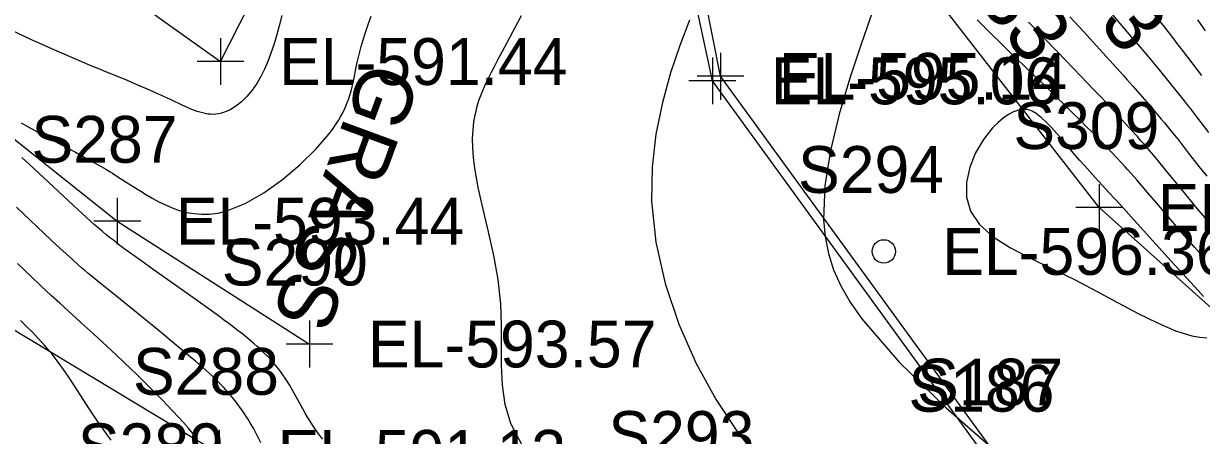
# Model space of a CAD drawing. Extents: x 1729869 to 1735532, y 648588 to 653771.
# Drawn here: x 1730520.1 to 1730620.9, y 652579.3 to 652614.4 of the extents above; entities that cross this region are included whole.
import ezdxf

# ---------------------------------------------------------------- set-up
doc = ezdxf.new("R2010")
doc.units = 0
for name, color, linetype in [('SURVEY - CONTOURS - Index with Text', 7, 'Continuous'), ('SURVEY - CONTOURS - Intermediate with optional Text', 7, 'Continuous'), ('SURVEY - CONTROL with Text', 7, 'Continuous'), ('SURVEY - DTM - Breaklines', 7, 'Continuous'), ('SURVEY - DTM - Breaklines - Points - Elevations', 7, 'Continuous'), ('SURVEY - DTM - Breaklines - Points - Locators', 7, 'Continuous'), ('SURVEY - DTM - Breaklines - Points - Numbers', 7, 'Continuous'), ('SURVEY - DTM - Spot Points - Elevations', 7, 'Continuous'), ('SURVEY - DTM - Spot Points - Locators', 7, 'Continuous'), ('SURVEY - DTM - Spot Points - Point Numbers', 7, 'Continuous'), ('SURVEY - UTILITIES - Cable (Underground) - Points - Elevations', 7, 'Continuous'), ('SURVEY - UTILITIES - Cable (Underground) - Points - Locators', 7, 'Continuous'), ('SURVEY - UTILITIES - Cable (Underground) - Points - Numbers', 7, 'Continuous'), ('SURVEY - UTILITIES - Cable (Underground) with Text', 7, 'Continuous'), ('SURVEY - UTILITIES - Electric (Underground) - Points - Elevations', 7, 'Continuous'), ('SURVEY - UTILITIES - Electric (Underground) - Points - Locators', 7, 'Continuous'), ('SURVEY - UTILITIES - Electric (Underground) - Points - Numbers', 7, 'Continuous'), ('SURVEY - UTILITIES - Electric (Underground) with Text', 7, 'Continuous'), ('SURVEY - VEGETATION - Features with Text', 7, 'Continuous')]:
    doc.layers.add(name, color=color, linetype=linetype)

msp = doc.modelspace()

# ---------------------------------------------------------------- linework, layer by layer
at = {"layer": 'SURVEY - CONTOURS - Index with Text'}
for points in [[(1730577.11, 652614.73), (1730576.3, 652612.58), (1730575.51, 652610.23), (1730574.81, 652607.69), (1730574.25, 652605), (1730573.92, 652602.18), (1730573.87, 652599.27), (1730574.25, 652595.76), (1730575.05, 652592.23), (1730576.21, 652588.76), (1730577.69, 652585.42), (1730579.41, 652582.29), (1730581.32, 652579.44), (1730582.76, 652577.6), (1730584.28, 652575.89), (1730585.89, 652574.24), (1730587.59, 652572.59), (1730589.39, 652570.87), (1730591.3, 652569.02), (1730594.54, 652565.76), (1730597.92, 652562.24), (1730601.23, 652558.69), (1730603.95, 652555.72)], [(1730622.35, 652596.53), (1730620.59, 652598.63), (1730619.97, 652599.38), (1730619.47, 652599.99), (1730618.12, 652601.65), (1730617.49, 652602.42), (1730616.89, 652603.14), (1730616.49, 652603.61), (1730616.08, 652604.09), (1730615.76, 652604.44), (1730615.45, 652604.8), (1730614.79, 652605.51), (1730613.46, 652606.97), (1730613, 652607.45), (1730612.43, 652608.06), (1730611.73, 652608.79), (1730610.6, 652609.96), (1730609.3, 652611.33), (1730608.61, 652612.04), (1730606.13, 652614.58)], [(1730527.63, 652578.85), (1730527.3, 652579.3), (1730526.97, 652579.76), (1730526.65, 652580.22), (1730526.42, 652580.56), (1730526.19, 652580.9), (1730525.73, 652581.59), (1730525.26, 652582.3), (1730524.43, 652583.58), (1730524, 652584.23), (1730523.55, 652584.89), (1730523.09, 652585.53), (1730522.58, 652586.19), (1730522.37, 652586.45), (1730521.89, 652587.01), (1730521.4, 652587.55), (1730520.89, 652588.07), (1730520.39, 652588.58), (1730519.88, 652589.07)]]:
    msp.add_lwpolyline(points, dxfattribs=at)
at = {"layer": 'SURVEY - CONTOURS - Intermediate with optional Text'}
for points in [[(1730615.56, 652616.84), (1730617.76, 652614.13), (1730618.14, 652613.65), (1730618.45, 652613.26), (1730618.75, 652612.87), (1730619.36, 652612.07), (1730620.95, 652610)], [(1730593.17, 652616.65), (1730591.8, 652612.69), (1730590.83, 652609.78), (1730589.93, 652606.72), (1730589.19, 652603.61), (1730588.71, 652600.58), (1730588.6, 652597.71), (1730588.73, 652596.23), (1730589.01, 652594.81), (1730589.45, 652593.42), (1730590.07, 652592.05), (1730590.87, 652590.66), (1730591.86, 652589.23), (1730595.06, 652585.52), (1730599.1, 652581.61), (1730603.61, 652577.67), (1730608.22, 652573.9), (1730612.57, 652570.46), (1730616.28, 652567.53), (1730617.44, 652566.6), (1730618.48, 652565.76), (1730619.4, 652565.01), (1730620.24, 652564.36), (1730621, 652563.8)], [(1730542.24, 652615.13), (1730542.01, 652614.25), (1730541.78, 652613.4), (1730541.55, 652612.64), (1730541.31, 652611.92), (1730541.05, 652611.22), (1730540.76, 652610.55), (1730540.45, 652609.93), (1730540.11, 652609.34), (1730539.7, 652608.75), (1730539.25, 652608.23), (1730538.79, 652607.77), (1730538.3, 652607.39), (1730537.81, 652607.09), (1730537.33, 652606.87), (1730537.08, 652606.79), (1730536.84, 652606.74), (1730536.6, 652606.71), (1730536.37, 652606.69), (1730536.14, 652606.7), (1730535.91, 652606.72), (1730535.68, 652606.76), (1730535.45, 652606.81), (1730535.22, 652606.87), (1730535, 652606.94), (1730534.77, 652607.03), (1730534.55, 652607.11), (1730534.35, 652607.2), (1730534.16, 652607.28), (1730533.76, 652607.46), (1730532.71, 652607.95), (1730531.69, 652608.41), (1730530.74, 652608.84), (1730530.11, 652609.11), (1730529.47, 652609.38), (1730529.02, 652609.57), (1730528.11, 652609.94), (1730527.18, 652610.32), (1730526.72, 652610.51), (1730525.97, 652610.82), (1730524.47, 652611.46), (1730523.2, 652612.01), (1730522.36, 652612.37), (1730521.94, 652612.56), (1730521.54, 652612.74), (1730520.75, 652613.1), (1730518.43, 652614.19)], [(1730519.92, 652605.96), (1730520.52, 652605.63), (1730521.1, 652605.31), (1730521.68, 652605), (1730522.68, 652604.47), (1730524.05, 652603.74), (1730524.57, 652603.46), (1730525.08, 652603.18), (1730525.6, 652602.9), (1730526.1, 652602.62), (1730526.59, 652602.34), (1730527.17, 652602), (1730527.55, 652601.78), (1730527.74, 652601.66), (1730528.13, 652601.42), (1730528.92, 652600.91), (1730529.74, 652600.39), (1730530.17, 652600.13), (1730530.67, 652599.82), (1730531.19, 652599.51), (1730531.72, 652599.22), (1730532.28, 652598.95), (1730532.86, 652598.7), (1730533.45, 652598.49), (1730534.07, 652598.32), (1730534.7, 652598.21), (1730535.37, 652598.15), (1730536.06, 652598.17), (1730536.78, 652598.26), (1730537.54, 652598.44), (1730539.1, 652599.07), (1730540.71, 652600), (1730542.3, 652601.13), (1730543.81, 652602.4), (1730545.15, 652603.72), (1730546.26, 652604.99), (1730546.56, 652605.4), (1730546.84, 652605.79), (1730547.08, 652606.17), (1730547.3, 652606.53), (1730547.49, 652606.89), (1730547.65, 652607.24), (1730547.81, 652607.61), (1730547.95, 652607.97), (1730548.07, 652608.33), (1730548.17, 652608.68), (1730548.26, 652609.03), (1730548.34, 652609.38), (1730548.42, 652609.78), (1730548.58, 652610.59), (1730548.67, 652611.02), (1730548.77, 652611.46), (1730548.88, 652611.92), (1730549.03, 652612.48), (1730549.2, 652613.07), (1730549.4, 652613.69), (1730549.63, 652614.36), (1730549.89, 652615.07)], [(1730562.89, 652578.26), (1730561.84, 652580.28), (1730561.36, 652581.9), (1730561.12, 652583.56), (1730561.04, 652585.25), (1730561.04, 652586.97), (1730561.05, 652588.72), (1730560.99, 652590.5), (1730560.75, 652592.57), (1730560.38, 652594.63), (1730559.93, 652596.66), (1730559.47, 652598.6), (1730559.05, 652600.43), (1730558.74, 652602.1), (1730558.63, 652603.01), (1730558.57, 652603.85), (1730558.56, 652604.63), (1730558.6, 652605.36), (1730558.68, 652606.03), (1730558.79, 652606.66), (1730558.86, 652606.97), (1730558.93, 652607.28), (1730559.02, 652607.58), (1730559.11, 652607.87), (1730559.21, 652608.16), (1730559.32, 652608.45), (1730559.46, 652608.79), (1730559.62, 652609.14), (1730559.79, 652609.5), (1730559.97, 652609.89), (1730560.18, 652610.29), (1730560.4, 652610.73), (1730560.73, 652611.35), (1730561.29, 652612.41), (1730562.76, 652615.15)], [(1730621.21, 652594.34), (1730620.34, 652595.34), (1730619.12, 652596.74), (1730618.05, 652597.99), (1730617.25, 652598.93), (1730616.33, 652600.01), (1730615.87, 652600.56), (1730615.39, 652601.11), (1730614.91, 652601.65), (1730614.57, 652602.02), (1730614.4, 652602.21), (1730614.05, 652602.59), (1730613.68, 652602.98), (1730613.31, 652603.37), (1730612.54, 652604.16), (1730611.6, 652605.13), (1730611.04, 652605.69), (1730610.63, 652606.1), (1730609.81, 652606.92), (1730607.99, 652608.69), (1730607.49, 652609.19), (1730606.66, 652609.98), (1730604.35, 652612.2), (1730603.59, 652612.94), (1730603.13, 652613.38), (1730602.67, 652613.84), (1730602.2, 652614.3), (1730601.74, 652614.78)], [(1730609.68, 652615.03), (1730610.87, 652613.74), (1730611.42, 652613.14), (1730612.78, 652611.63), (1730613.97, 652610.33), (1730614.26, 652610.01), (1730614.55, 652609.68), (1730615.06, 652609.1), (1730616.65, 652607.27), (1730617.21, 652606.62), (1730617.49, 652606.29), (1730617.76, 652605.97), (1730618, 652605.68), (1730618.47, 652605.1), (1730618.93, 652604.53), (1730619.72, 652603.52), (1730620.72, 652602.24), (1730621.38, 652601.4)], [(1730613.33, 652615.18), (1730614.89, 652613.35), (1730615.86, 652612.23), (1730616.34, 652611.66), (1730616.62, 652611.32), (1730617.19, 652610.64), (1730618.98, 652608.43), (1730619.45, 652607.85), (1730619.72, 652607.51), (1730619.99, 652607.17), (1730620.51, 652606.48), (1730621.54, 652605.13)], [(1730620.6, 652614.76), (1730621.26, 652613.84)], [(1730621.11, 652591.12), (1730620.64, 652591.64), (1730618.35, 652594.15), (1730616.77, 652595.89), (1730615.17, 652597.66), (1730613.97, 652598.99), (1730613.05, 652600), (1730611.85, 652601.3), (1730611.41, 652601.78), (1730610.96, 652602.28), (1730610.51, 652602.78), (1730609.96, 652603.41), (1730609.46, 652603.99), (1730609.01, 652604.53), (1730608.55, 652605.06), (1730608.1, 652605.56), (1730607.65, 652606.02), (1730607.22, 652606.42), (1730606.78, 652606.75), (1730606.66, 652606.84), (1730606.59, 652606.87), (1730606.45, 652606.95), (1730606.3, 652607.02), (1730606.14, 652607.07), (1730605.99, 652607.1), (1730605.83, 652607.12), (1730605.66, 652607.12), (1730605.27, 652607.05), (1730604.85, 652606.9), (1730604.41, 652606.67), (1730603.96, 652606.36), (1730603.51, 652605.98), (1730603.06, 652605.54), (1730602.28, 652604.55), (1730601.61, 652603.41), (1730601.11, 652602.17), (1730600.83, 652600.88), (1730600.83, 652599.62), (1730601.16, 652598.43), (1730601.95, 652597.28), (1730603.12, 652596.24), (1730604.6, 652595.3), (1730606.3, 652594.4), (1730608.15, 652593.5), (1730610.07, 652592.57), (1730611.94, 652591.6), (1730613.76, 652590.62), (1730615.52, 652589.69), (1730617.18, 652588.87), (1730618.72, 652588.21), (1730620.12, 652587.77), (1730620.79, 652587.65), (1730621.39, 652587.61)], [(1730545.74, 652578.93), (1730545.38, 652579.39), (1730545.12, 652579.76), (1730544.88, 652580.12), (1730544.65, 652580.48), (1730544.44, 652580.83), (1730544.24, 652581.17), (1730544.04, 652581.52), (1730543.75, 652582.05), (1730543.47, 652582.57), (1730543.18, 652583.08), (1730542.89, 652583.58), (1730542.59, 652584.07), (1730542.28, 652584.53), (1730541.99, 652584.93), (1730541.68, 652585.3), (1730541.36, 652585.66), (1730541.03, 652586.01), (1730540.7, 652586.33), (1730540.37, 652586.65), (1730540.13, 652586.87), (1730539.88, 652587.08), (1730539.64, 652587.3), (1730539.27, 652587.6), (1730538.9, 652587.9), (1730538.51, 652588.21), (1730538.11, 652588.52), (1730537.69, 652588.83), (1730537.26, 652589.15), (1730536.82, 652589.47), (1730535.11, 652590.7), (1730534.22, 652591.33), (1730531.23, 652593.45), (1730530.16, 652594.2), (1730529.68, 652594.55), (1730529.2, 652594.89), (1730528.73, 652595.24), (1730528.27, 652595.58), (1730527.82, 652595.93), (1730527.5, 652596.18), (1730527.18, 652596.44), (1730526.86, 652596.7), (1730526.51, 652597), (1730526.17, 652597.29), (1730525.83, 652597.6), (1730525.48, 652597.9), (1730525.14, 652598.22), (1730524.4, 652598.9), (1730522.67, 652600.52), (1730521.01, 652602.07), (1730520, 652603.01)], [(1730540.45, 652578.64), (1730539.8, 652579.88), (1730539.56, 652580.29), (1730539.33, 652580.67), (1730539.1, 652581.03), (1730538.87, 652581.37), (1730538.65, 652581.69), (1730538.42, 652581.99), (1730538.22, 652582.25), (1730538.03, 652582.49), (1730537.83, 652582.73), (1730537.63, 652582.95), (1730537.44, 652583.17), (1730537.24, 652583.39), (1730536.94, 652583.69), (1730536.65, 652583.99), (1730536.35, 652584.28), (1730536.04, 652584.56), (1730535.74, 652584.84), (1730535.42, 652585.11), (1730535.14, 652585.36), (1730534.85, 652585.61), (1730534.26, 652586.09), (1730533.36, 652586.84), (1730532.1, 652587.89), (1730531.45, 652588.42), (1730529.49, 652590.01), (1730527.97, 652591.24), (1730526.59, 652592.35), (1730526.25, 652592.63), (1730525.91, 652592.9), (1730525.64, 652593.13), (1730525.37, 652593.36), (1730525.1, 652593.59), (1730524.84, 652593.82), (1730524.32, 652594.29), (1730523.78, 652594.77), (1730523.24, 652595.27), (1730522.48, 652595.98), (1730519.54, 652598.76)], [(1730535.04, 652578.96), (1730534.66, 652579.41), (1730534.26, 652579.88), (1730533.82, 652580.37), (1730533.38, 652580.85), (1730532.92, 652581.34), (1730532.46, 652581.82), (1730531.97, 652582.32), (1730531.49, 652582.82), (1730531.05, 652583.25), (1730530.62, 652583.68), (1730530.19, 652584.1), (1730529.77, 652584.52), (1730529.34, 652584.93), (1730528.72, 652585.53), (1730528.09, 652586.11), (1730526.9, 652587.22), (1730526.13, 652587.93), (1730525.36, 652588.63), (1730523.94, 652589.9), (1730523.23, 652590.55), (1730522.52, 652591.2), (1730521.61, 652592.05), (1730520.78, 652592.84), (1730519.61, 652593.96)]]:
    msp.add_lwpolyline(points, dxfattribs=at)
at = {"layer": 'SURVEY - DTM - Breaklines'}
for points in [[(1730441.39, 652642.8), (1730443.37, 652630.98), (1730453.25, 652621.1), (1730462.84, 652612.87), (1730470.36, 652600), (1730480.73, 652594.76), (1730532.13, 652571.29), (1730546.64, 652560), (1730566.44, 652548.91), (1730603.46, 652529.49), (1730615.33, 652524.96), (1730625.39, 652526.98), (1730642.94, 652518.81), (1730669.4, 652502.97), (1730704.75, 652484.7), (1730707.44, 652490.13), (1730690, 652527.23), (1730647.83, 652566.83), (1730612.19, 652598.73), (1730586.61, 652631.58), (1730568.09, 652657.76), (1730545.9, 652690.54), (1730525.36, 652726.96), (1730505.61, 652783.36)], [(1730477.26, 652760.71), (1730463.17, 652721.08), (1730453.1, 652687.99), (1730444.3, 652657.93), (1730462.43, 652644.98), (1730498.01, 652621.56), (1730528.16, 652597.56), (1730544.61, 652587.07)], [(1730488.68, 652751.18), (1730492.11, 652738.29), (1730482.6, 652711.76), (1730471.69, 652681.62), (1730472.61, 652659.85), (1730505.78, 652633.38), (1730537, 652611.2), (1730559.17, 652654.77), (1730537.65, 652684.42), (1730515.5, 652721.05), (1730496.31, 652730.08), (1730490.18, 652752.4)], [(1730445.33, 652648.53), (1730460.53, 652631.29), (1730488.17, 652607.01), (1730536.88, 652577.73)]]:
    msp.add_lwpolyline(points, dxfattribs=at)
at = {"layer": 'SURVEY - DTM - Breaklines - Points - Locators'}
for p, q in [((1730537, 652613.2), (1730537, 652609.2)), ((1730539, 652611.2), (1730535, 652611.2)), ((1730612.19, 652600.73), (1730612.19, 652596.73)), ((1730528.16, 652599.56), (1730528.16, 652595.56)), ((1730614.19, 652598.73), (1730610.19, 652598.73)), ((1730530.16, 652597.56), (1730526.16, 652597.56)), ((1730544.61, 652589.07), (1730544.61, 652585.07)), ((1730546.61, 652587.07), (1730542.61, 652587.07)), ((1730536.88, 652579.73), (1730536.88, 652575.73))]:
    msp.add_line(p, q, dxfattribs=at)
at = {"layer": 'SURVEY - DTM - Spot Points - Locators'}
msp.add_circle((1730593.75, 652594.98), 1, dxfattribs=at)
at = {"layer": 'SURVEY - UTILITIES - Cable (Underground) - Points - Locators'}
for p, q in [((1730579.08, 652611.55), (1730579.08, 652607.55)), ((1730581.08, 652609.55), (1730577.08, 652609.55))]:
    msp.add_line(p, q, dxfattribs=at)
at = {"layer": 'SURVEY - UTILITIES - Cable (Underground) with Text'}
msp.add_lwpolyline([(1730660.59, 652524.44), (1730631.07, 652547.86), (1730603.31, 652576.29), (1730579.08, 652609.55), (1730574.81, 652629.42), (1730575.97, 652647.92), (1730581.17, 652656.57), (1730592.35, 652668.95)], dxfattribs=at)
at = {"layer": 'SURVEY - UTILITIES - Electric (Underground) - Points - Locators'}
for p, q in [((1730579.77, 652611.94), (1730579.77, 652607.94)), ((1730581.77, 652609.94), (1730577.77, 652609.94))]:
    msp.add_line(p, q, dxfattribs=at)
at = {"layer": 'SURVEY - UTILITIES - Electric (Underground) with Text'}
msp.add_lwpolyline([(1730661.12, 652524.97), (1730631.6, 652548.44), (1730603.94, 652576.82), (1730579.77, 652609.94), (1730575.85, 652629.81), (1730576.71, 652647.31), (1730586.33, 652655.56), (1730597.89, 652663.96)], dxfattribs=at)

# ---------------------------------------------------------------- texts
at = {"layer": 'SURVEY - CONTROL with Text'}
for s, p in [('19-440-33', (1730587.54, 652634.83)), ('XCP-S33', (1730597.33, 652633.64))]:
    msp.add_text(s, height=5, rotation=307.6377, dxfattribs=at).set_placement(p)
at = {"layer": 'SURVEY - DTM - Breaklines - Points - Elevations'}
for s, p in [('EL-591.44', (1730542, 652609.2)), ('EL-597.62', (1730617.19, 652596.73)), ('EL-593.44', (1730533.16, 652595.56)), ('EL-593.57', (1730549.61, 652585.07)), ('EL-591.13', (1730541.88, 652575.73))]:
    msp.add_text(s, height=4, dxfattribs=at).set_placement(p)
at = {"layer": 'SURVEY - DTM - Breaklines - Points - Numbers'}
for s, p in [('S309', (1730604.84, 652603.73)), ('S287', (1730520.82, 652602.56)), ('S290', (1730537.1, 652592.07)), ('S288', (1730529.5, 652582.73)), ('S289', (1730524.78, 652576.29))]:
    msp.add_text(s, height=4, dxfattribs=at).set_placement(p)
at = {"layer": 'SURVEY - DTM - Spot Points - Elevations'}
msp.add_text('EL-596.36', height=4, dxfattribs=at).set_placement((1730598.75, 652592.98))
at = {"layer": 'SURVEY - DTM - Spot Points - Point Numbers'}
for s, p in [('S294', (1730586.41, 652599.98)), ('S293', (1730570.18, 652577.34))]:
    msp.add_text(s, height=4, dxfattribs=at).set_placement(p)
at = {"layer": 'SURVEY - UTILITIES - Cable (Underground) - Points - Elevations'}
msp.add_text('EL-595.06', height=4, dxfattribs=at).set_placement((1730584.08, 652607.55))
at = {"layer": 'SURVEY - UTILITIES - Cable (Underground) - Points - Numbers'}
msp.add_text('S186', height=4, dxfattribs=at).set_placement((1730595.86, 652581.29))
at = {"layer": 'SURVEY - UTILITIES - Electric (Underground) - Points - Elevations'}
msp.add_text('EL-595.14', height=4, dxfattribs=at).set_placement((1730584.77, 652607.94))
at = {"layer": 'SURVEY - UTILITIES - Electric (Underground) - Points - Numbers'}
msp.add_text('S187', height=4, dxfattribs=at).set_placement((1730596.6, 652581.82))
at = {"layer": 'SURVEY - VEGETATION - Features with Text'}
msp.add_text('GRASS', height=5, rotation=249.8504, dxfattribs=at).set_placement((1730549.45, 652611.47))

doc.saveas('drawing.dxf')
